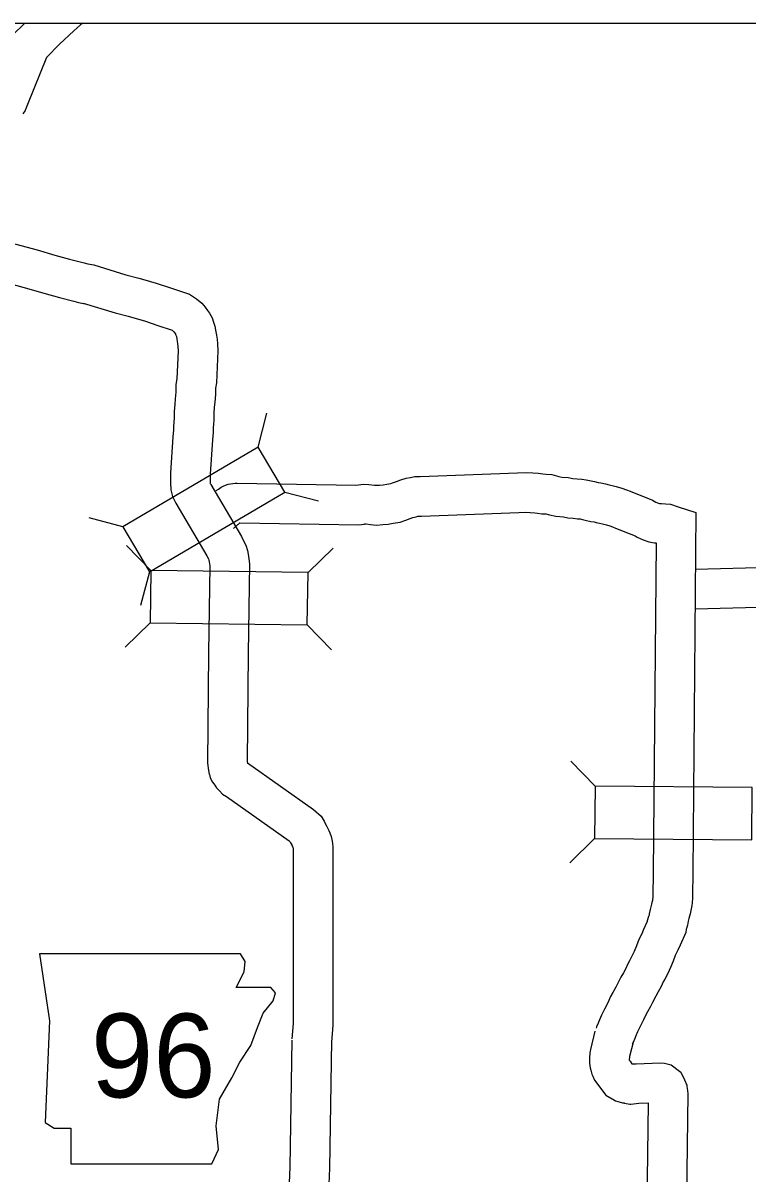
# Model space of a CAD drawing. Extents: x 1370567 to 1373900, y 377514 to 379648.
# Drawn here: x 1371222.1 to 1371277, y 379465.5 to 379552.5 of the extents above; entities that cross this region are included whole.
import ezdxf

# ---------------------------------------------------------------- set-up
doc = ezdxf.new("R2010")
doc.units = 0
doc.layers.add('Default', color=7, linetype='Continuous')
doc.layers.add('Survey Symbols', color=7, linetype='Continuous')

msp = doc.modelspace()

# ---------------------------------------------------------------- linework, layer by layer
at = {"layer": 'Default'}
for p, q in [((1371239.902, 379520.457), (1371240.563, 379523.012)), ((1371241.912, 379517.044), (1371244.467, 379516.383)), ((1371229.665, 379514.428), (1371227.11, 379515.089)), ((1371231.795, 379511.117), (1371229.953, 379513.009)), ((1371243.674, 379510.958), (1371245.565, 379512.8)), ((1371231.675, 379511.016), (1371231.014, 379508.46)), ((1371231.742, 379507.157), (1371229.85, 379505.316)), ((1371243.621, 379506.999), (1371245.462, 379505.107)), ((1371265.391, 379494.808), (1371263.541, 379496.691)), ((1371265.355, 379490.848), (1371263.472, 379488.998))]:
    msp.add_line(p, q, dxfattribs=at)
for points in [[(1371222.246, 379552.541), (1371221.332, 379551.627)], [(1371226.609, 379552.541), (1371226.476, 379552.414), (1371226.197, 379552.143), (1371225.954, 379551.958), (1371224.887, 379550.939), (1371223.888, 379549.94), (1371222.46, 379546.381), (1371222.358, 379546.129), (1371222.272, 379545.925), (1371222.106, 379545.671)], [(1371221.201, 379535.9), (1371223.185, 379535.37), (1371224.511, 379534.987), (1371225.642, 379534.673), (1371226.752, 379534.398), (1371227.017, 379534.32), (1371227.461, 379534.232)], [(1371227.461, 379534.232), (1371229.903, 379533.499), (1371230.888, 379533.238), (1371231.339, 379533.099), (1371232.176, 379532.864), (1371233.263, 379532.503), (1371234.709, 379532.014), (1371235.248, 379531.662), (1371235.638, 379531.332), (1371235.89, 379531.031), (1371236.079, 379530.776), (1371236.22, 379530.586), (1371236.419, 379530.226), (1371236.515, 379529.902), (1371236.624, 379529.597), (1371236.7, 379529.182), (1371236.747, 379528.916), (1371236.79, 379528.625), (1371236.818, 379528.269), (1371236.848, 379527.748), (1371236.745, 379525.305), (1371236.681, 379524.905), (1371236.669, 379524.443), (1371236.621, 379523.843), (1371236.586, 379523.474), (1371236.554, 379522.991), (1371236.539, 379522.497), (1371236.513, 379522.183), (1371236.507, 379521.904), (1371236.488, 379521.55), (1371236.443, 379521.001), (1371236.275, 379518.401), (1371236.27, 379517.974), (1371236.264, 379517.811), (1371236.27, 379517.733), (1371236.282, 379517.691), (1371236.291, 379517.668), (1371236.316, 379517.615), (1371238.637, 379513.675), (1371238.825, 379513.321), (1371238.961, 379513.026), (1371239.104, 379512.628), (1371239.148, 379512.344), (1371239.172, 379512.186), (1371239.197, 379511.993), (1371239.242, 379511.618), (1371239.152, 379504.847), (1371239.07, 379496.696), (1371239.076, 379496.648), (1371239.094, 379496.562), (1371239.095, 379496.561), (1371244.09, 379493.023), (1371244.656, 379492.537), (1371244.885, 379492.144), (1371244.972, 379491.974), (1371245.084, 379491.787), (1371245.205, 379491.536), (1371245.247, 379491.433), (1371245.327, 379491.264), (1371245.42, 379490.993), (1371245.475, 379490.759), (1371245.491, 379490.64), (1371245.521, 379490.467), (1371245.538, 379490.211), (1371245.552, 379490.042), (1371245.554, 379489.867), (1371245.562, 379476.709), (1371245.45, 379475.422)], [(1371220.348, 379533.023), (1371222.381, 379532.48), (1371223.693, 379532.101), (1371224.88, 379531.771), (1371225.968, 379531.501), (1371226.302, 379531.403), (1371226.808, 379531.303)], [(1371226.668, 379531.338), (1371229.087, 379530.611), (1371230.063, 379530.353), (1371230.492, 379530.221), (1371231.296, 379529.995), (1371232.311, 379529.658), (1371233.388, 379529.294), (1371233.451, 379529.253), (1371233.504, 379529.208), (1371233.534, 379529.171), (1371233.647, 379529.019), (1371233.662, 379528.968), (1371233.717, 379528.815), (1371233.747, 379528.651), (1371233.785, 379528.437), (1371233.807, 379528.289), (1371233.825, 379528.065), (1371233.844, 379527.726), (1371233.755, 379525.605), (1371233.688, 379525.184), (1371233.672, 379524.605), (1371233.632, 379524.104), (1371233.595, 379523.712), (1371233.557, 379523.134), (1371233.543, 379522.667), (1371233.516, 379522.341), (1371233.509, 379522.019), (1371233.494, 379521.753), (1371233.451, 379521.22), (1371233.276, 379518.515), (1371233.27, 379518.041), (1371233.261, 379517.744), (1371233.301, 379517.222), (1371233.435, 379516.726), (1371233.548, 379516.45), (1371233.666, 379516.204), (1371236.017, 379512.212), (1371236.135, 379511.99), (1371236.183, 379511.886), (1371236.183, 379511.885), (1371236.201, 379511.768), (1371236.22, 379511.622), (1371236.24, 379511.457), (1371236.152, 379504.882), (1371236.068, 379496.525), (1371236.135, 379495.991), (1371236.203, 379495.71), (1371236.216, 379495.671), (1371236.268, 379495.425), (1371236.457, 379495.101), (1371236.547, 379494.969), (1371236.617, 379494.865), (1371236.748, 379494.682), (1371236.917, 379494.495), (1371236.998, 379494.416), (1371237.203, 379494.189), (1371237.497, 379494.017), (1371242.241, 379490.656), (1371242.305, 379490.602), (1371242.349, 379490.516), (1371242.44, 379490.364), (1371242.462, 379490.317), (1371242.502, 379490.221), (1371242.528, 379490.165), (1371242.538, 379490.11), (1371242.546, 379489.986), (1371242.554, 379489.895), (1371242.554, 379489.85), (1371242.562, 379476.839), (1371242.461, 379475.684)], [(1371236.725, 379517.16), (1371236.896, 379517.277), (1371236.998, 379517.347), (1371237.112, 379517.414), (1371237.31, 379517.53), (1371237.638, 379517.644), (1371238.157, 379517.724), (1371238.305, 379517.725), (1371247.293, 379517.567), (1371247.503, 379517.603), (1371247.839, 379517.642), (1371248.286, 379517.63), (1371248.71, 379517.579), (1371248.879, 379517.565), (1371249.087, 379517.579), (1371249.349, 379517.606), (1371249.647, 379517.653), (1371249.932, 379517.698), (1371250.058, 379517.74), (1371250.369, 379517.861), (1371250.697, 379517.974), (1371251.093, 379518.091), (1371251.414, 379518.164), (1371251.748, 379518.218), (1371252.15, 379518.236), (1371259.53, 379518.506), (1371260.214, 379518.525), (1371260.685, 379518.495), (1371261.091, 379518.467), (1371261.43, 379518.433), (1371261.678, 379518.393), (1371262.107, 379518.374), (1371262.641, 379518.236), (1371262.867, 379518.187), (1371263.358, 379518.146), (1371263.71, 379518.087), (1371264.024, 379518.056), (1371264.374, 379518.02), (1371264.722, 379517.985), (1371265.098, 379517.905), (1371265.352, 379517.842), (1371265.615, 379517.777), (1371265.816, 379517.752), (1371266.17, 379517.674), (1371266.45, 379517.601), (1371266.673, 379517.546), (1371266.991, 379517.467), (1371267.41, 379517.357), (1371267.77, 379517.22), (1371268.034, 379517.117), (1371269.739, 379516.429), (1371269.976, 379516.29), (1371270.11, 379516.227), (1371270.178, 379516.206), (1371270.258, 379516.191), (1371270.413, 379516.18), (1371270.72, 379516.161), (1371271.089, 379516.122), (1371271.659, 379515.929), (1371273.016, 379515.507), (1371272.772, 379488.253), (1371272.761, 379486.487), (1371272.763, 379486.315), (1371272.733, 379485.976), (1371272.698, 379485.777), (1371272.677, 379485.63), (1371272.631, 379485.399), (1371272.579, 379485.137), (1371272.468, 379484.773), (1371272.434, 379484.575), (1371272.376, 379484.283), (1371272.295, 379484.032), (1371272.277, 379483.97), (1371272.246, 379483.735), (1371271.817, 379482.776), (1371271.657, 379482.38), (1371271.451, 379481.975), (1371271.298, 379481.565), (1371271.08, 379481.082), (1371270.884, 379480.623), (1371270.656, 379480.197), (1371270.547, 379479.982), (1371270.389, 379479.645), (1371270.157, 379479.226), (1371269.982, 379478.912), (1371269.733, 379478.43), (1371269.574, 379478.136), (1371269.341, 379477.719), (1371269.239, 379477.539), (1371269.046, 379477.104), (1371268.786, 379476.6), (1371268.607, 379476.212), (1371268.471, 379475.913), (1371268.387, 379475.714), (1371268.264, 379475.406), (1371268.202, 379475.268)], [(1371238.03, 379514.281), (1371238.511, 379514.721), (1371247.524, 379514.562), (1371247.932, 379514.633), (1371247.974, 379514.638), (1371248.066, 379514.635), (1371248.401, 379514.595), (1371248.852, 379514.556), (1371249.341, 379514.589), (1371249.737, 379514.63), (1371250.116, 379514.69), (1371250.647, 379514.774), (1371251.078, 379514.918), (1371251.403, 379515.044), (1371251.611, 379515.116), (1371251.852, 379515.187), (1371251.989, 379515.218), (1371252.053, 379515.229), (1371252.269, 379515.238), (1371259.626, 379515.508), (1371260.159, 379515.522), (1371260.487, 379515.501), (1371260.839, 379515.477), (1371261.04, 379515.457), (1371261.371, 379515.404), (1371261.661, 379515.391), (1371261.947, 379515.317), (1371262.421, 379515.214), (1371262.987, 379515.166), (1371263.315, 379515.112), (1371263.72, 379515.071), (1371264.069, 379515.035), (1371264.26, 379515.016), (1371264.424, 379514.981), (1371264.63, 379514.93), (1371265.067, 379514.822), (1371265.306, 379514.792), (1371265.472, 379514.756), (1371265.711, 379514.694), (1371265.949, 379514.634), (1371266.251, 379514.56), (1371266.492, 379514.496), (1371266.692, 379514.42), (1371266.929, 379514.328), (1371268.411, 379513.73), (1371268.575, 379513.634), (1371269.023, 379513.423), (1371269.454, 379513.29), (1371269.874, 379513.21), (1371269.995, 379513.202), (1371269.772, 379488.276), (1371269.761, 379486.48), (1371269.762, 379486.432), (1371269.756, 379486.37), (1371269.735, 379486.249), (1371269.719, 379486.135), (1371269.689, 379485.985), (1371269.665, 379485.867), (1371269.544, 379485.468), (1371269.485, 379485.124), (1371269.467, 379485.036), (1371269.431, 379484.925), (1371269.335, 379484.605), (1371269.329, 379484.56), (1371269.056, 379483.95), (1371268.924, 379483.623), (1371268.7, 379483.184), (1371268.523, 379482.709), (1371268.332, 379482.288), (1371268.177, 379481.923), (1371267.995, 379481.584), (1371267.85, 379481.296), (1371267.715, 379481.009), (1371267.535, 379480.684), (1371267.339, 379480.333), (1371267.08, 379479.83), (1371266.945, 379479.581), (1371266.727, 379479.192), (1371266.556, 379478.889), (1371266.339, 379478.399), (1371266.09, 379477.917), (1371265.88, 379477.461), (1371265.723, 379477.116), (1371265.612, 379476.853), (1371265.502, 379476.578), (1371265.465, 379476.495)], [(1371272.964, 379511.207), (1371284.402, 379511.526)], [(1371272.962, 379508.206), (1371284.357, 379508.523), (1371284.784, 379508.499), (1371285.101, 379508.502), (1371285.37, 379508.497), (1371285.565, 379508.486), (1371285.818, 379508.445), (1371286.146, 379508.41), (1371286.417, 379508.392), (1371286.617, 379508.376), (1371286.779, 379508.359), (1371287.03, 379508.31), (1371290.158, 379507.8), (1371290.248, 379502.164), (1371296.744, 379502.192)], [(1371265.38, 379476.252), (1371265.031, 379474.883), (1371264.995, 379474.624), (1371264.959, 379474.231), (1371264.971, 379474.095), (1371264.957, 379473.834), (1371265.026, 379473.488), (1371265.066, 379473.301), (1371265.143, 379473.011), (1371265.208, 379472.859), (1371265.334, 379472.543), (1371266.195, 379471.419), (1371266.687, 379471.138), (1371266.726, 379471.113), (1371266.929, 379470.991), (1371267.201, 379470.9), (1371267.455, 379470.836), (1371267.586, 379470.825), (1371267.624, 379470.817), (1371268.024, 379470.728), (1371268.091, 379470.742), (1371268.693, 379470.804), (1371269.402, 379470.83), (1371268.984, 379438.187)], [(1371242.455, 379475.578), (1371242.297, 379465.978), (1371242.258, 379464.789)], [(1371245.455, 379475.528), (1371245.296, 379465.904), (1371245.256, 379464.672)], [(1371268.287, 379475.511), (1371267.99, 379474.343), (1371267.974, 379474.06), (1371268.031, 379473.988), (1371268.173, 379473.799), (1371268.314, 379473.781), (1371268.483, 379473.799), (1371270.307, 379473.864), (1371270.638, 379473.837), (1371271.154, 379473.707), (1371271.441, 379473.477), (1371271.463, 379473.461), (1371271.865, 379473.158), (1371272.15, 379472.585), (1371272.32, 379472.16), (1371272.32, 379472.081), (1371272.383, 379471.762), (1371272.411, 379471.515), (1371271.985, 379438.22)]]:
    msp.add_lwpolyline(points, dxfattribs=at)
for points in [[(1371231.675, 379511.016), (1371241.912, 379517.044), (1371239.902, 379520.457), (1371229.665, 379514.428)], [(1371231.742, 379507.157), (1371243.621, 379506.999), (1371243.674, 379510.958), (1371231.795, 379511.117)], [(1371277.27, 379494.702), (1371265.391, 379494.808), (1371265.355, 379490.848), (1371277.235, 379490.742)], [(1371223.363, 379482.113), (1371224.125, 379477.038), (1371223.786, 379469.34), (1371224.463, 379468.917), (1371225.732, 379468.917), (1371225.732, 379466.21), (1371236.39, 379466.21), (1371236.898, 379467.31), (1371236.728, 379469.086), (1371236.982, 379471.116), (1371237.913, 379472.723), (1371238.505, 379473.908), (1371239.351, 379475.177), (1371239.858, 379476.53), (1371240.281, 379477.63), (1371241.043, 379478.56), (1371241.212, 379479.152), (1371240.873, 379479.575), (1371238.251, 379479.575), (1371238.843, 379480.76), (1371238.928, 379481.521), (1371238.577, 379482.105)]]:
    msp.add_lwpolyline(points, close=True, dxfattribs=at)
at = {"layer": 'Survey Symbols'}
msp.add_lwpolyline([(1370727.274, 379552.541), (1371456.671, 379552.541), (1371456.671, 378768.055), (1370727.274, 378768.055)], close=True, dxfattribs=at)
msp.add_lwpolyline([(1370727.274, 379552.541), (1371456.671, 379552.541), (1371456.671, 378768.055), (1370727.274, 378768.055)], close=True, dxfattribs=at)
msp.add_lwpolyline([(1370727.274, 379552.541), (1371456.671, 379552.541), (1371456.671, 378768.055), (1370727.274, 378768.055)], close=True, dxfattribs=at)
msp.add_lwpolyline([(1370727.274, 379552.541), (1371456.671, 379552.541), (1371456.671, 378768.055), (1370727.274, 378768.055)], close=True, dxfattribs=at)
msp.add_lwpolyline([(1370727.274, 379552.541), (1371456.671, 379552.541), (1371456.671, 378768.055), (1370727.274, 378768.055)], close=True, dxfattribs=at)
msp.add_lwpolyline([(1370727.274, 379552.541), (1371456.671, 379552.541), (1371456.671, 378768.055), (1370727.274, 378768.055)], close=True, dxfattribs=at)

# ---------------------------------------------------------------- texts
at = {"layer": 'Default'}
msp.add_text('96', height=6.336, dxfattribs=at).set_placement((1371227.253, 379471.25))

doc.saveas('drawing.dxf')
